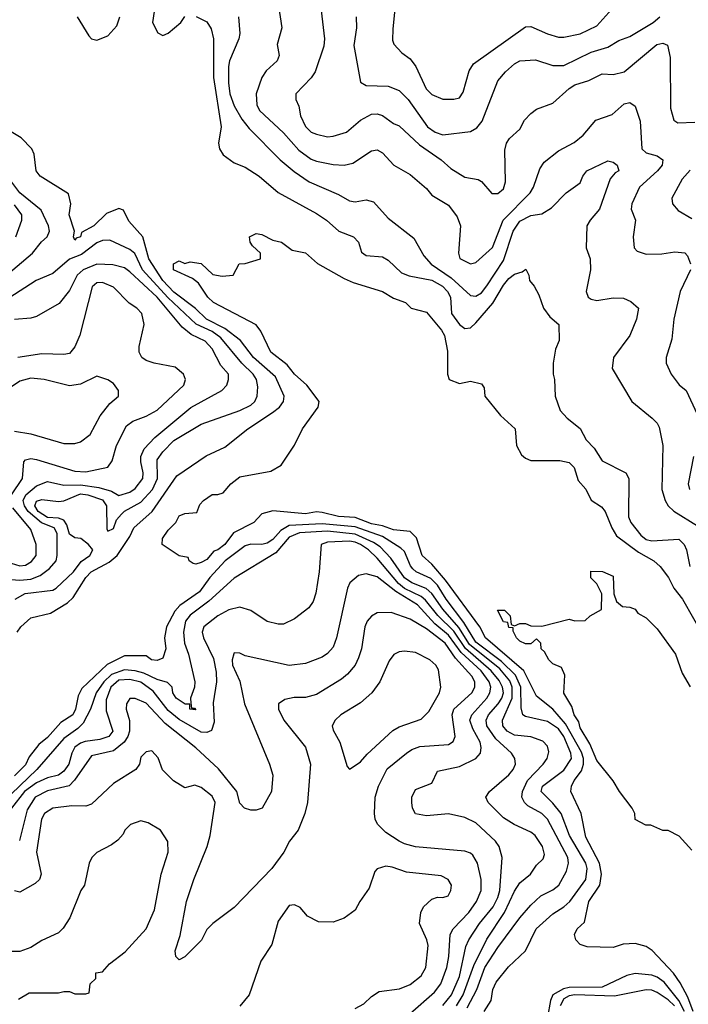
# Model space of a CAD drawing. Header units: inches. Extents: x 2348341 to 2479810, y 460419 to 613669.
# Tile 650 of 656: x 2445509 to 2447943, y 591196 to 594780. Entities that reach past the tile are written whole.
import ezdxf

# ---------------------------------------------------------------- set-up
doc = ezdxf.new("R2010")
doc.units = ezdxf.units.IN
doc.header["$MEASUREMENT"] = 0
doc.layers.add('C4549', color=7, linetype='Continuous')

msp = doc.modelspace()

# ---------------------------------------------------------------- linework, layer by layer
at = {"layer": 'C4549', "color": 2}
for points, elevation in [([(2446450.8, 594830), (2446462.8, 594750), (2446446.8, 594690), (2446453.4, 594650), (2446446.8, 594630), (2446406.2, 594593.8), (2446390.4, 594569.6), (2446370.4, 594510), (2446372.4, 594470), (2446382.4, 594450), (2446470, 594368), (2446524.8, 594304.8), (2446570, 594272.4), (2446590, 594264.4), (2446650, 594252.7), (2446690, 594250.5), (2446722, 594258), (2446790, 594302.8), (2446810, 594306), (2446830, 594294.8), (2446871, 594250), (2446930, 594216), (2446990, 594166), (2447010, 594141), (2447070, 594104.7), (2447102, 594062), (2447113.4, 594030), (2447106, 593930), (2447111, 593911), (2447150, 593891), (2447170, 593896), (2447230, 593950.7), (2447269.6, 594050), (2447367.3, 594150), (2447379.5, 594170), (2447402.5, 594237.5), (2447418.6, 594261.4), (2447470, 594302.8), (2447527.2, 594332.8), (2447560.7, 594359.3), (2447606, 594414), (2447665.4, 594434.6), (2447710, 594474), (2447730, 594478.8), (2447750, 594464.7), (2447768, 594410), (2447773.4, 594310), (2447790, 594295.5), (2447830, 594284.9), (2447850.8, 594270), (2447847.7, 594250), (2447830.6, 594230), (2447764.9, 594170), (2447737.3, 594110), (2447734.8, 594090), (2447750.8, 594050), (2447742.8, 593990), (2447746, 593950), (2447756.9, 593936.9), (2447790, 593926), (2447847.1, 593927.1), (2447894.4, 593934.4), (2447930, 593931), (2447939.8, 593919.8), (2447950.9, 593890.9)], 58), ([(2446876, 594830), (2446867.1, 594747.1), (2446866, 594706), (2446871.1, 594691.1), (2446899.8, 594659.8), (2446930, 594638), (2446950.8, 594610), (2446988.9, 594528.9), (2447010, 594507.3), (2447050, 594491), (2447090, 594491), (2447110, 594496), (2447124.1, 594515.9), (2447145.6, 594594.4), (2447161, 594619), (2447350, 594754), (2447370, 594755.5), (2447430, 594728), (2447470, 594716.3), (2447490, 594716.3), (2447550, 594728), (2447610, 594757.3), (2447675.1, 594830)], 70), ([(2445718, 594790), (2445760.7, 594720.7), (2445770, 594710.7), (2445790, 594704.9), (2445830, 594720.7), (2445862.5, 594757.5), (2445874, 594790)], 50), ([(2445998, 594810), (2445992, 594770), (2446011.6, 594731.6), (2446030, 594722), (2446050, 594731.3), (2446095.3, 594770), (2446110, 594792)], 50), ([(2446151.6, 594791.6), (2446190, 594772), (2446206.4, 594746.4), (2446214.8, 594710), (2446214.9, 594570), (2446242.6, 594390), (2446233.1, 594330), (2446236.5, 594310), (2446250, 594288.5), (2446290, 594259.1), (2446330, 594243), (2446380.7, 594210), (2446450, 594150.7), (2446590, 594074), (2446626, 594050), (2446670.4, 594010.4), (2446724.7, 593990), (2446742.8, 593970), (2446753.7, 593933.7), (2446770, 593921), (2446830, 593916.3), (2446850, 593904), (2446898.4, 593858.4), (2446927.2, 593847.2), (2447010, 593831.6), (2447048.2, 593810), (2447066.7, 593790), (2447077, 593770), (2447081.3, 593710), (2447110, 593670.5), (2447130, 593655.5), (2447150, 593658), (2447170, 593676.3), (2447232.1, 593747.9), (2447270, 593813), (2447290, 593838), (2447310, 593853.4), (2447338, 593862), (2447351.3, 593871.3), (2447362, 593850), (2447364.7, 593830), (2447382, 593810), (2447398.8, 593778.8), (2447416, 593730), (2447438.8, 593698.8), (2447471.3, 593670), (2447472.7, 593612.7), (2447459.6, 593580.4), (2447451, 593530), (2447451, 593490), (2447456, 593470), (2447458, 593410), (2447476.9, 593356.9), (2447502, 593330), (2447550, 593292), (2447571.1, 593251.1), (2447599.9, 593219.9), (2447630, 593174), (2447716, 593130), (2447726.8, 593110), (2447725.3, 592970), (2447734.4, 592950), (2447770, 592903.8), (2447790, 592887.4), (2447810, 592883.1), (2447908.4, 592888.4), (2447928, 592870), (2447937.1, 592850), (2447948.2, 592790)], 50), ([(2446306, 594790), (2446310.4, 594730), (2446307, 594710), (2446272.4, 594630), (2446268.9, 594610), (2446268.9, 594550), (2446274.4, 594510), (2446290, 594466), (2446317.7, 594417.7), (2446344.4, 594384.4), (2446457.3, 594270), (2446507.7, 594227.7), (2446562.8, 594190), (2446670, 594144), (2446710, 594120.7), (2446730, 594117.3), (2446770, 594124), (2446796.8, 594116.8), (2446850, 594058), (2446944.5, 593984.5), (2446979.9, 593919.9), (2447007.3, 593890), (2447080.2, 593840.2), (2447150, 593776.3), (2447170, 593773), (2447190, 593785.5), (2447210, 593810.6), (2447270, 593903), (2447305.4, 594010), (2447330, 594046), (2447370, 594067.7), (2447410, 594073.4), (2447445.4, 594094.6), (2447499, 594150), (2447550, 594186), (2447559.3, 594210), (2447574, 594230), (2447650, 594266), (2447670, 594261), (2447684.7, 594250), (2447690.8, 594230), (2447677.3, 594222.7), (2447659.1, 594200.9), (2447620.4, 594090), (2447585.5, 594050), (2447574, 594030), (2447571, 593950), (2447586, 593910), (2447586.8, 593870), (2447571, 593790), (2447578, 593770), (2447590, 593762.8), (2447610, 593757.3), (2447670, 593767.7), (2447706.8, 593766.8), (2447733.7, 593753.7), (2447762, 593730), (2447754.8, 593690), (2447730.8, 593630), (2447671, 593550), (2447666, 593510), (2447738, 593390), (2447811.3, 593330), (2447830, 593311.3), (2447836.8, 593296.8), (2447850.5, 593230), (2447847.3, 593070), (2447859.1, 593030), (2447870.4, 593010.4), (2447890.4, 592990.3), (2447977.1, 592937.1)], 54), ([(2446607.1, 594812.9), (2446619.1, 594710), (2446615.9, 594684.1), (2446584.7, 594590), (2446570, 594568), (2446514, 594510), (2446514, 594490), (2446524.7, 594464.7), (2446530.7, 594430), (2446550, 594391.3), (2446570, 594371), (2446590, 594362.8), (2446630, 594354), (2446650, 594356.3), (2446699, 594370), (2446750, 594414), (2446790, 594436.3), (2446810, 594437.3), (2446830, 594430.7), (2446870, 594402), (2446890, 594394), (2446964.6, 594324.6), (2447042.8, 594270), (2447078, 594238), (2447130, 594206.8), (2447178, 594198), (2447190, 594191.3), (2447227.5, 594147.5), (2447250, 594146.8), (2447270, 594164.7), (2447277.2, 594190), (2447275.5, 594304.5), (2447281.2, 594330), (2447292.5, 594347.5), (2447330, 594381), (2447346.2, 594413.8), (2447370, 594438.8), (2447390, 594454), (2447450, 594476), (2447509, 594530), (2447530, 594542.8), (2447581.5, 594558.5), (2447630, 594582.8), (2447670, 594580.7), (2447709.5, 594590.5), (2447829, 594690), (2447850, 594694), (2447866.8, 594686.8), (2447877.5, 594642.5), (2447878, 594458), (2447890, 594414), (2447904.7, 594404.7), (2447967.1, 594407.1)], 62), ([(2446733.4, 594790), (2446735.5, 594750), (2446725.8, 594685.8), (2446750, 594552), (2446770, 594540.7), (2446850, 594538.4), (2446890, 594522), (2446923, 594490), (2446993.4, 594390), (2447021, 594370), (2447050, 594360.5), (2447150, 594373), (2447173.3, 594386.7), (2447192.3, 594410), (2447250, 594558), (2447277.2, 594590), (2447310, 594618.8), (2447330, 594630.7), (2447386.3, 594633.7), (2447450, 594613), (2447490, 594612.7), (2447590, 594661.3), (2447650, 594680.4), (2447690, 594703.8), (2447730, 594719.1), (2447815.3, 594770), (2447839, 594790)], 66), ([(2445499.3, 592550), (2445513.2, 592570), (2445550, 592602.8), (2445620.7, 592619.3), (2445682.6, 592657.4), (2445703.1, 592676.9), (2445749.7, 592750), (2445769.7, 592770), (2445834.9, 592805.1), (2445863.6, 592830), (2445910, 592898.8), (2445925.1, 592930), (2445990.7, 592989.3), (2446080.8, 593119.2), (2446187.5, 593192.5), (2446255.9, 593224.1), (2446339, 593290), (2446429.7, 593350.3), (2446455.1, 593370), (2446469.4, 593390), (2446472, 593410), (2446440.1, 593480.1), (2446360.5, 593550), (2446312.7, 593612.7), (2446255.9, 593655.9), (2446189.6, 593690), (2446149.1, 593729.1), (2446070, 593788.7), (2446030, 593831.1), (2445979.3, 593910), (2445957.4, 593990), (2445906.9, 594046.9), (2445886.8, 594086.8), (2445870, 594092.3), (2445825.3, 594074.7), (2445778.8, 594030), (2445734.4, 594005.6), (2445730, 593989.3), (2445714.8, 593985.2), (2445710, 593978), (2445705.2, 593990), (2445709, 594010), (2445689.2, 594070), (2445695.1, 594110), (2445686.6, 594146.6), (2445584, 594210), (2445569.3, 594230), (2445561.2, 594290), (2445553.2, 594310), (2445514, 594350), (2445450, 594389.3)], 50), ([(2447950, 594232.7), (2447920.3, 594199.7), (2447882.8, 594130), (2447886, 594110), (2447905.8, 594085.8), (2447955.9, 594055.9)], 62), ([(2445444.2, 593835.8), (2445555.1, 593930), (2445588.5, 593971.5), (2445609.4, 593990), (2445617.6, 594010), (2445614.3, 594030), (2445586.7, 594086.7), (2445509.6, 594150), (2445470, 594202.7)], 54), ([(2445494.7, 593990), (2445516.2, 594050), (2445516.3, 594070), (2445490, 594106.3)], 58), ([(2447960.3, 591170), (2447941.1, 591221.1), (2447913.8, 591273.8), (2447888.9, 591308.9), (2447811.7, 591391.7), (2447790, 591406), (2447750, 591417.2), (2447705.4, 591414.6), (2447670, 591402), (2447575.3, 591404.7), (2447550, 591414), (2447534, 591430), (2447528.7, 591450), (2447539, 591470), (2447565.2, 591494.8), (2447581.6, 591570), (2447620.7, 591630), (2447626.6, 591670), (2447619.7, 591710), (2447570, 591804), (2447552.7, 591890), (2447516, 591970), (2447518, 591990), (2447527.6, 592010), (2447554.1, 592045.9), (2447561.4, 592070), (2447561.1, 592090), (2447554, 592114), (2447496.4, 592216.4), (2447450, 592269.7), (2447390, 592318), (2447344, 592410), (2447205.4, 592530), (2447184.2, 592570), (2447059.1, 592739.1), (2447010, 592797.6), (2446974, 592830), (2446954.2, 592894.2), (2446930, 592916.3), (2446870, 592923.5), (2446830, 592938), (2446790, 592944.8), (2446730, 592967.9), (2446670, 592971.3), (2446610, 592986.6), (2446590, 592988.2), (2446550, 592981.3), (2446430, 592992.7), (2446390, 592981.2), (2446361, 592950), (2446287.5, 592912.5), (2446255.5, 592870), (2446230, 592849.6), (2446215.2, 592844.8), (2446190, 592815.3), (2446170, 592804), (2446150, 592798), (2446140.4, 592800.4), (2446126, 592810), (2446122, 592822), (2446090, 592828), (2446028, 592870), (2446029.1, 592890.9), (2446050, 592922), (2446078, 592950), (2446090, 592974), (2446110, 592982), (2446153.6, 592986.4), (2446164.7, 593015.3), (2446178, 593030), (2446210, 593051), (2446230, 593051.3), (2446250, 593058), (2446277.2, 593090), (2446310, 593116.3), (2446423.7, 593136.3), (2446461.2, 593158.8), (2446510, 593231.3), (2446539, 593290), (2446595.3, 593370), (2446599, 593390), (2446554.5, 593450), (2446510, 593489.6), (2446483.1, 593523.1), (2446422.9, 593570), (2446386.3, 593646.3), (2446370, 593669.2), (2446214, 593750), (2446194, 593770), (2446160.4, 593820.4), (2446138, 593838), (2446069.2, 593870), (2446068.4, 593891.6), (2446090, 593902), (2446110, 593892), (2446130, 593898), (2446170, 593892), (2446212, 593852), (2446246, 593846), (2446286, 593850), (2446308.4, 593891.6), (2446330, 593892), (2446386, 593910), (2446386, 593930), (2446356.4, 593956.4), (2446348, 593970), (2446346, 593990), (2446370, 594002), (2446390, 593998), (2446430, 593978), (2446462, 593970), (2446501, 593941), (2446550, 593930.8), (2446592.8, 593892.8), (2446690, 593837.3), (2446723, 593823), (2446830, 593790.6), (2446870, 593766.8), (2446914, 593750), (2446934, 593730), (2446990, 593714.8), (2447044.9, 593650), (2447055.5, 593630), (2447066.4, 593573.6), (2447066, 593490), (2447072, 593470), (2447110, 593456), (2447150, 593464.7), (2447190, 593454), (2447199.6, 593439.6), (2447202, 593410), (2447258.9, 593338.9), (2447312.4, 593290), (2447317.6, 593230), (2447335.8, 593195.8), (2447350, 593183.8), (2447370, 593175.8), (2447475.4, 593175.4), (2447510, 593168), (2447528, 593150), (2447542, 593102), (2447570.6, 593070.6), (2447590, 593031.3), (2447627.1, 593007.1), (2447641, 592990), (2447664.9, 592930), (2447681.4, 592901.4), (2447761.5, 592841.5), (2447818, 592810), (2447841, 592790), (2447870.8, 592750), (2447890.6, 592710), (2447922, 592670), (2448001.6, 592530)], 46), ([(2445492.7, 592670), (2445528.5, 592691.5), (2445630, 592703.8), (2445641.2, 592710), (2445705.1, 592770), (2445732.6, 592807.4), (2445764, 592830), (2445775.3, 592850), (2445759.3, 592870), (2445731.3, 592891.3), (2445710, 592893.3), (2445690, 592907), (2445680.7, 592940.7), (2445670, 592958), (2445650, 592965.6), (2445610, 592968.4), (2445576.4, 592990), (2445563.9, 593010), (2445570, 593027.3), (2445590, 593033.1), (2445650, 593026), (2445670, 593028.7), (2445730, 593053.7), (2445757.3, 593050), (2445810, 593032.6), (2445825.3, 593010), (2445826.2, 592926.2), (2445830, 592918), (2445850, 592927.3), (2445860.9, 592959.1), (2445879.6, 592980.4), (2445890, 592990.3), (2445950, 593023.1), (2445992.4, 593070), (2446011, 593110), (2446010, 593178), (2446030, 593207.3), (2446070, 593247.7), (2446170, 593308), (2446310, 593357.6), (2446350, 593377.1), (2446364.5, 593390), (2446374, 593410), (2446376.3, 593443.7), (2446371.2, 593470), (2446358.9, 593490), (2446317.7, 593530), (2446241.5, 593621.5), (2446210, 593644.4), (2446151.8, 593671.8), (2446048.5, 593768.5), (2445955.6, 593870), (2445928.5, 593928.5), (2445910, 593943.6), (2445837.4, 593977.4), (2445810, 593976.3), (2445790, 593967.3), (2445734.4, 593925.6), (2445690, 593908), (2445630, 593856.4), (2445568.9, 593831.1), (2445470, 593765.7)], 54), ([(2445463.8, 592743.8), (2445510, 592739.6), (2445550, 592743.6), (2445583, 592757), (2445617.4, 592782.6), (2445641.6, 592810), (2445646, 592830), (2445645.7, 592910), (2445634.7, 592930), (2445588.2, 592948.2), (2445539.4, 592990), (2445526.2, 593010), (2445521.8, 593030), (2445531.1, 593050), (2445570, 593083.7), (2445610, 593098.7), (2445670, 593085.7), (2445730, 593087), (2445797.1, 593077.1), (2445843.6, 593063.6), (2445870, 593048.4), (2445910, 593059.5), (2445930, 593074), (2445957.4, 593110), (2445958.9, 593130), (2445949.7, 593170), (2445949.7, 593190), (2445962.2, 593217.8), (2446001.1, 593258.9), (2446131.5, 593368.5), (2446245.2, 593430), (2446262.7, 593450), (2446269.2, 593470), (2446269, 593489), (2446241.5, 593521.5), (2446210, 593582), (2446184, 593610), (2446133.8, 593633.8), (2446100.3, 593660.3), (2446010, 593769.7), (2445910, 593861.6), (2445890, 593876.2), (2445848.2, 593888.2), (2445790, 593889.7), (2445740.5, 593870), (2445718.4, 593850), (2445690, 593794), (2445653.2, 593746.8), (2445570, 593699), (2445550, 593693.2), (2445490, 593688.7)], 58), ([(2447950.8, 593870), (2447914, 593790), (2447890.4, 593689.6), (2447883.4, 593616.6), (2447862.8, 593550), (2447862.8, 593530), (2447880.7, 593490), (2447910.4, 593450.4), (2447934.8, 593430), (2447990.7, 593310)], 58), ([(2445479.7, 593050), (2445519.7, 593110), (2445524, 593170), (2445530, 593178), (2445550, 593182.8), (2445570, 593179.1), (2445710, 593137), (2445750, 593134.4), (2445829.3, 593150.7), (2445846, 593174), (2445862, 593230), (2445898, 593302), (2445921, 593319), (2445970, 593336.4), (2446010, 593358.4), (2446106, 593450), (2446112.7, 593470), (2446105.2, 593490), (2446074.9, 593514.9), (2445998, 593530), (2445970, 593539.3), (2445954, 593550), (2445943.7, 593570), (2445943.7, 593590), (2445962.7, 593670), (2445954, 593710), (2445935.3, 593730), (2445907.9, 593747.9), (2445850, 593806), (2445810, 593822.9), (2445790, 593822), (2445772.5, 593807.5), (2445728.3, 593631.7), (2445710, 593588.7), (2445690, 593565.2), (2445670, 593560.9), (2445590, 593563.7), (2445502, 593550)], 62), ([(2445490, 593281.6), (2445550, 593272.4), (2445670, 593237.1), (2445710, 593237.3), (2445730, 593242.8), (2445765.2, 593270), (2445801.6, 593338.4), (2445836.6, 593383.4), (2445868.7, 593410), (2445868.7, 593430), (2445850, 593455.3), (2445830, 593468.7), (2445790, 593482), (2445730, 593452.7), (2445690, 593446.6), (2445598, 593470), (2445550, 593475.6), (2445510, 593464.5), (2445450, 593423.7)], 66), ([(2447962, 593190), (2447943, 593090), (2447947.7, 593070)], 58), ([(2445430, 592816), (2445510, 592792), (2445530, 592794.4), (2445552.2, 592807.8), (2445569.5, 592830), (2445569.5, 592870), (2445550, 592924), (2445483.6, 593003.6)], 62), ([(2447137.6, 591182.4), (2447173.3, 591250), (2447202.7, 591330), (2447250, 591403), (2447329.6, 591510), (2447370, 591556.3), (2447406, 591590), (2447450, 591612.7), (2447472, 591630), (2447500.1, 591679.9), (2447506.9, 591710), (2447504.4, 591730), (2447430, 591869.4), (2447409.7, 591889.7), (2447358.6, 591918.6), (2447346.6, 591930), (2447337, 591950), (2447339.6, 591970), (2447358, 592010), (2447415.1, 592070), (2447429.4, 592090), (2447434.8, 592114.8), (2447430, 592135.3), (2447413.4, 592153.4), (2447370, 592169.5), (2447310, 592175.8), (2447283.6, 592190), (2447268.3, 592210), (2447266.9, 592230), (2447301.5, 592310), (2447301.8, 592350), (2447292.9, 592372.9), (2447256.5, 592416.5), (2447146, 592506), (2447107.8, 592567.8), (2447050, 592634.5), (2447010, 592691.1), (2446989.1, 592709.1), (2446936.2, 592730), (2446910, 592748.7), (2446860, 592820), (2446821.1, 592861), (2446796.7, 592876.7), (2446730, 592907.2), (2446630, 592918), (2446528.2, 592911.8), (2446490, 592896.8), (2446441.1, 592838.9), (2446290, 592746.6), (2446197.1, 592662.9), (2446130, 592612.8), (2446112.9, 592590), (2446104.9, 592550), (2446108.9, 592510), (2446123.1, 592470), (2446146.8, 592370), (2446146, 592350), (2446131.3, 592310), (2446131.6, 592291.6), (2446134, 592274), (2446146, 592274), (2446150, 592268), (2446129, 592270), (2446128, 592288), (2446112, 592288), (2446079, 592310), (2446066.6, 592330), (2446064, 592350), (2446047.2, 592367.2), (2446010, 592378.3), (2445961.3, 592401.3), (2445929.1, 592409.1), (2445890, 592412.7), (2445843.1, 592396.9), (2445815.2, 592370), (2445787.9, 592330), (2445766.7, 592270), (2445740.4, 592219.6), (2445720.4, 592199.6), (2445670, 592163), (2445571.8, 592050), (2445448, 591932)], 54), ([(2447199.5, 591170), (2447225.2, 591210), (2447231.6, 591250), (2447244.2, 591275.8), (2447288.1, 591331.9), (2447350, 591390.8), (2447389.6, 591470), (2447450, 591525.5), (2447490, 591550.4), (2447511.6, 591570), (2447569.7, 591650), (2447574.7, 591690), (2447569.7, 591710), (2447511, 591810), (2447479.7, 591890), (2447450, 591927.6), (2447407.3, 591970), (2447412, 591990), (2447490, 592048.5), (2447517.4, 592090), (2447515.1, 592110), (2447489.8, 592170), (2447470, 592198.5), (2447430, 592225.1), (2447350, 592242.9), (2447340.9, 592250), (2447334.5, 592274.5), (2447333, 592350), (2447313.5, 592393.5), (2447263.6, 592443.6), (2447170, 592514.2), (2447125.5, 592585.5), (2447061.2, 592670), (2447030, 592721.1), (2447005.4, 592745.4), (2446952.3, 592770), (2446940.7, 592780.7), (2446931.8, 592791.8), (2446910, 592843.7), (2446896.6, 592856.6), (2446830, 592898.4), (2446730, 592934.3), (2446610, 592945), (2446490, 592938.4), (2446459.4, 592920.6), (2446430, 592888.2), (2446410, 592874.3), (2446390, 592869.7), (2446350, 592871.1), (2446330, 592864.4), (2446256.5, 592810), (2446201.1, 592750), (2446163.1, 592696.9), (2446092.4, 592647.6), (2446073.6, 592626.4), (2446043, 592570), (2446036.3, 592530), (2446040.7, 592490), (2446030, 592455.3), (2446010, 592447), (2445988.7, 592450), (2445970, 592464), (2445890, 592464.2), (2445827.3, 592432.7), (2445735.1, 592344.9), (2445721.6, 592318.4), (2445712.2, 592270), (2445702, 592250), (2445658.7, 592221.3), (2445610, 592167.3), (2445578.4, 592141.6), (2445543.1, 592096.9), (2445530, 592067.3), (2445490, 592027.8)], 50), ([(2447099.3, 591190), (2447123.8, 591230), (2447162.9, 591337.1), (2447210, 591433.4), (2447273.7, 591530), (2447310, 591607.3), (2447330, 591637.3), (2447369, 591670), (2447390, 591702), (2447415.3, 591724.7), (2447419, 591741), (2447412.3, 591770), (2447385.2, 591810), (2447370, 591822.7), (2447309, 591850), (2447270, 591875.1), (2447215.1, 591930), (2447206, 591950), (2447219.3, 591970), (2447290, 592030.8), (2447306, 592050), (2447314.5, 592070), (2447312, 592090), (2447299.5, 592110), (2447242.5, 592162.5), (2447209.7, 592210), (2447206.9, 592230), (2447215.8, 592250), (2447251, 592290), (2447263.9, 592310), (2447269.8, 592330), (2447267, 592350), (2447254.8, 592374.8), (2447226, 592410), (2447131.4, 592491.4), (2447090, 592553.5), (2447031.5, 592611.5), (2446986.6, 592666.6), (2446970, 592679.8), (2446909.9, 592709.9), (2446887.5, 592727.5), (2446810, 592819.7), (2446778.3, 592850), (2446750, 592869.8), (2446730, 592877.7), (2446710, 592881.4), (2446630, 592877.6), (2446606, 592870), (2446599.1, 592770), (2446587.5, 592692.5), (2446578, 592662), (2446561.4, 592638.6), (2446510, 592599), (2446470, 592579), (2446450, 592579), (2446410, 592589), (2446350, 592629), (2446310, 592641.2), (2446270, 592632.3), (2446230, 592609.4), (2446179.1, 592570), (2446173.4, 592550), (2446178, 592530), (2446214.4, 592454.4), (2446224.5, 592404.5), (2446225.5, 592370), (2446213.7, 592293.7), (2446217.2, 592222.8), (2446207.3, 592192.7), (2446190, 592184.7), (2446170, 592186.9), (2446090, 592232.3), (2446050, 592265.4), (2445995.4, 592335.4), (2445950, 592368.6), (2445910, 592377.7), (2445870, 592375.9), (2445840.8, 592350), (2445824.2, 592304.2), (2445823.6, 592263.6), (2445848, 592190), (2445833.4, 592170), (2445800.8, 592159.2), (2445747.1, 592152.9), (2445730, 592146.6), (2445710, 592131.5), (2445698.7, 592110), (2445688.4, 592070), (2445670, 592044.2), (2445650, 592029.7), (2445610, 592020.4), (2445570, 592002.4), (2445527.1, 591970), (2445479.6, 591910)], 58), ([(2447956.4, 591756.4), (2447910, 591808), (2447870, 591828), (2447850, 591828), (2447807.3, 591847.3), (2447788.4, 591848.4), (2447750, 591868), (2447748.7, 591890), (2447739, 591910), (2447693.2, 591970), (2447669.6, 592009.6), (2447610, 592082.7), (2447584.2, 592144.2), (2447550, 592202), (2447544.2, 592224.2), (2447527.3, 592250), (2447519.5, 592279.5), (2447490, 592328), (2447494, 592394), (2447482, 592422), (2447450, 592435.3), (2447435.3, 592450), (2447419.3, 592479.3), (2447408, 592490), (2447406, 592510), (2447390, 592526), (2447370, 592508), (2447350, 592508), (2447330, 592518), (2447318, 592530), (2447306, 592554), (2447306, 592566), (2447290, 592568), (2447286, 592586), (2447270, 592588), (2447249, 592630), (2447274, 592630), (2447294, 592610), (2447298, 592578), (2447310, 592574), (2447330, 592582), (2447350, 592582), (2447370, 592574), (2447410, 592572), (2447510, 592598), (2447530, 592592), (2447567.3, 592592.7), (2447586, 592610), (2447627.3, 592632.7), (2447628, 592690), (2447610, 592726), (2447588.4, 592748.4), (2447588, 592772), (2447631.1, 592771.1), (2447670, 592754), (2447672, 592690), (2447682, 592662), (2447703.6, 592643.6), (2447730, 592642), (2447750, 592634), (2447759.6, 592619.6), (2447790, 592602), (2447830, 592562), (2447896, 592470), (2447921.1, 592401.1), (2447950, 592351.3)], 42), ([(2447050, 591191.8), (2447081.5, 591230), (2447110, 591297.3), (2447133.7, 591406.3), (2447144.2, 591430), (2447183, 591490), (2447232.6, 591550), (2447250, 591584), (2447257.2, 591610), (2447266, 591730), (2447254, 591770), (2447240.9, 591790), (2447170, 591856), (2447130, 591876), (2447070, 591889.3), (2446990, 591881.2), (2446950, 591889), (2446939, 591910), (2446937.2, 591930), (2446937.2, 591950), (2446950, 591978), (2447010, 592001), (2447030, 592044.7), (2447110, 592061.6), (2447169.6, 592090.4), (2447186, 592110), (2447189.5, 592130), (2447185.6, 592150), (2447158.4, 592198.4), (2447148.2, 592230), (2447154.7, 592250), (2447209.7, 592310), (2447221.1, 592330), (2447224.4, 592350), (2447217.6, 592370), (2447188.7, 592410), (2447116.1, 592476.1), (2447070, 592539.8), (2447020.9, 592580.9), (2446956.9, 592650), (2446877.9, 592697.9), (2446810, 592751.6), (2446770, 592762.7), (2446743, 592757), (2446711, 592730), (2446702, 592710), (2446662, 592530), (2446650, 592495.3), (2446630, 592473.2), (2446610, 592459.3), (2446550, 592436), (2446490, 592429.4), (2446330, 592464), (2446310, 592474), (2446290, 592475.3), (2446288.1, 592471.9), (2446282, 592450), (2446284, 592430), (2446310, 592372), (2446328, 592290), (2446418.8, 592070), (2446430.8, 592030), (2446426, 591970), (2446391.3, 591910), (2446370, 591902), (2446350, 591902), (2446328, 591910), (2446310, 591928), (2446299, 591970), (2446232.8, 592052.8), (2446150, 592129.6), (2446038.2, 592218.2), (2445970, 592291.8), (2445930, 592309.3), (2445910, 592309), (2445897.3, 592290), (2445896.3, 592270), (2445908.6, 592228.6), (2445908.9, 592190), (2445902.6, 592170), (2445888.8, 592150), (2445850, 592118.3), (2445770, 592100.7), (2445708.3, 592011.7), (2445689.1, 591990.9), (2445610, 591973.3), (2445564.9, 591950), (2445535.8, 591904.2), (2445508.5, 591791.5)], 62), ([(2446930, 591161.7), (2447019.5, 591240.5), (2447041.6, 591270), (2447064.2, 591330), (2447071.2, 591370), (2447075.6, 591450), (2447086.6, 591470), (2447144.2, 591530), (2447171.6, 591570), (2447189.6, 591610), (2447189.5, 591650), (2447175.1, 591710), (2447158.3, 591738.3), (2447150, 591746), (2447130, 591752.7), (2446950.5, 591769.5), (2446910, 591779.5), (2446890, 591789.6), (2446841.7, 591821.7), (2446811.4, 591851.4), (2446802.9, 591870), (2446800.7, 591890), (2446803.6, 591950), (2446815.1, 591990), (2446847.2, 592052.7), (2446917.2, 592110), (2446936.3, 592123.7), (2446965.3, 592134.7), (2447070, 592142), (2447087, 592153), (2447094.5, 592170), (2447083, 592250), (2447089.6, 592270), (2447155.6, 592330), (2447165.6, 592350), (2447165.6, 592370), (2447154.7, 592390), (2447095.2, 592455.2), (2447057.6, 592510), (2446990, 592563.1), (2446930, 592598), (2446861.5, 592621.5), (2446810, 592620.9), (2446790, 592609.2), (2446774, 592590), (2446765.5, 592570), (2446753, 592490), (2446742.8, 592457.2), (2446730.4, 592429.7), (2446702.8, 592397.2), (2446680.9, 592379.1), (2446590, 592323.7), (2446550, 592312.3), (2446507.9, 592312.1), (2446474.4, 592305.6), (2446451.3, 592290), (2446451, 592270), (2446470.8, 592230), (2446550, 592131.3), (2446567.7, 592070), (2446556.3, 591930), (2446546.8, 591890), (2446522.8, 591830), (2446490.8, 591790), (2446470.4, 591749.6), (2446426.8, 591690), (2446290, 591548.7), (2446212, 591490), (2446190, 591468), (2446170.6, 591429.4), (2446110, 591368.7), (2446090, 591358), (2446078, 591370), (2446075.3, 591390), (2446093.6, 591446.4), (2446116, 591570), (2446142.7, 591650), (2446191.8, 591770), (2446202.9, 591810), (2446220.9, 591930), (2446210, 591953.2), (2446170, 591985.2), (2446146.8, 591993.2), (2446110, 591984), (2446069.4, 592009.4), (2446029, 592049), (2446012.9, 592092.9), (2445990, 592118), (2445970, 592115.3), (2445950, 592095.3), (2445944.7, 592070), (2445932, 592050), (2445850, 591999), (2445770, 591924), (2445750, 591917.2), (2445698.6, 591918.6), (2445630, 591909.3), (2445598.8, 591890), (2445588.4, 591870), (2445570.7, 591750), (2445587.7, 591670), (2445580.7, 591650), (2445564.9, 591635.1), (2445510, 591603.7), (2445490, 591609.3)], 66), ([(2445505.2, 591214.8), (2445543.1, 591236.9), (2445650, 591238), (2445670, 591242), (2445690, 591242), (2445710, 591234), (2445750, 591234), (2445762, 591238), (2445766, 591270), (2445786, 591290), (2445786, 591310), (2445810, 591314), (2445836.4, 591343.6), (2445892.9, 591387.1), (2445969.3, 591470.7), (2446000.2, 591539.8), (2446024, 591670), (2446049, 591750), (2446048.9, 591788.9), (2446022, 591830), (2445976.5, 591856.5), (2445950, 591864), (2445912, 591850), (2445892, 591830), (2445885.4, 591814.6), (2445866.4, 591793.6), (2445843.5, 591776.5), (2445790, 591748.7), (2445771.3, 591730), (2445762, 591710), (2445744.7, 591630), (2445731.3, 591610), (2445691, 591510), (2445667.1, 591472.9), (2445650, 591455.3), (2445590, 591428), (2445550, 591402), (2445510, 591388), (2445450, 591388)], 70), ([(2446730, 591181), (2446762, 591198), (2446790, 591224.7), (2446818, 591242), (2446891.6, 591251.6), (2446930, 591267.7), (2446970, 591298.8), (2446987, 591330), (2446996.2, 591410), (2446991.8, 591430), (2446964, 591490), (2446969, 591530), (2446979, 591550), (2447010, 591578.8), (2447030, 591586), (2447050, 591584.7), (2447069, 591591), (2447079, 591610), (2447081.2, 591630), (2447069, 591650), (2447043.3, 591663.3), (2446916.6, 591676.6), (2446865.4, 591694.6), (2446842, 591698), (2446810.9, 591689.1), (2446801.4, 591678.6), (2446781.4, 591618.6), (2446746.8, 591570), (2446730, 591538), (2446690, 591508.7), (2446650, 591495.3), (2446596.4, 591496.4), (2446556.4, 591516.4), (2446530, 591548), (2446510, 591558), (2446490, 591555.3), (2446450, 591498), (2446426.4, 591413.6), (2446387.1, 591352.9), (2446344.7, 591230), (2446310.7, 591189.3)], 70), ([(2447929.3, 591170), (2447909, 591209), (2447855.8, 591275.8), (2447830, 591295.1), (2447810, 591301.7), (2447750, 591307.8), (2447719.9, 591300.1), (2447630, 591258), (2447510, 591256.8), (2447488.2, 591251.8), (2447450.2, 591229.8), (2447441.6, 591210), (2447430, 591149)], 50), ([(2447893.3, 591190), (2447870, 591211.7), (2447830, 591238.3), (2447810, 591246.6), (2447790, 591248.2), (2447674.9, 591225.1), (2447530, 591229.9), (2447510, 591226.8), (2447490, 591215.5), (2447476.3, 591190)], 54)]:
    msp.add_lwpolyline(points, dxfattribs=dict(at, elevation=elevation))
at = {"layer": 'C4549', "color": 2, "elevation": 70}
msp.add_lwpolyline([(2446910, 592481.2), (2446890, 592479), (2446870.7, 592469.3), (2446853.7, 592446.3), (2446820.7, 592370), (2446790.8, 592330), (2446750, 592292.7), (2446678, 592250), (2446658, 592230), (2446646, 592210), (2446650, 592194), (2446674.8, 592150), (2446701, 592061), (2446710, 592052), (2446730, 592064.7), (2446750, 592078), (2446774.2, 592105.8), (2446868, 592192), (2446890, 592205.5), (2446970, 592234), (2446998.7, 592261.3), (2447037.2, 592330), (2447042.7, 592350), (2447033.8, 592413.8), (2447024, 592430), (2447002, 592450), (2446950, 592476)], close=True, dxfattribs=at)

doc.saveas('drawing.dxf')
